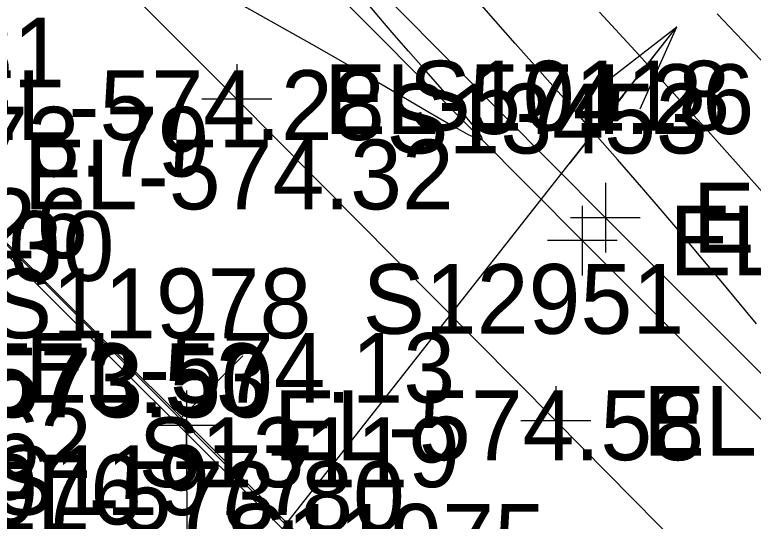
# Model space of a CAD drawing. Extents: x 1729869 to 1735532, y 648588 to 653771.
# Drawn here: x 1731079.5 to 1731121.87, y 652174.1 to 652203.16 of the extents above; entities that cross this region are included whole.
import ezdxf

# ---------------------------------------------------------------- set-up
doc = ezdxf.new("R2010")
doc.units = 0
for name, color, linetype in [('SURVEY - CENTERLINE - Preliminary', 7, 'Continuous'), ('SURVEY - CENTERLINE - Preliminary Text', 7, 'Continuous'), ('SURVEY - CONTOURS - Index with Text', 7, 'Continuous'), ('SURVEY - CONTOURS - Intermediate with optional Text', 7, 'Continuous'), ('SURVEY - DRAINAGE - Area Shapes', 7, 'Continuous'), ('SURVEY - DRAINAGE - Storm Sewer', 7, 'Continuous'), ('SURVEY - DTM - Breaklines', 7, 'Continuous'), ('SURVEY - DTM - Breaklines - Points - Elevations', 7, 'Continuous'), ('SURVEY - DTM - Breaklines - Points - Locators', 7, 'Continuous'), ('SURVEY - DTM - Breaklines - Points - Numbers', 7, 'Continuous'), ('SURVEY - TRAFFIC CONTROL - Pavement Marking - Points - Elevations', 7, 'Continuous'), ('SURVEY - TRAFFIC CONTROL - Pavement Marking - Points - Locators', 7, 'Continuous'), ('SURVEY - TRAFFIC CONTROL - Pavement Marking - Points - Numbers', 7, 'Continuous'), ('SURVEY - TRAFFIC CONTROL - Pavement Marking with Text', 7, 'Continuous'), ('SURVEY - TRANSPORTATION - Features', 7, 'Continuous'), ('SURVEY - TRANSPORTATION - Features - Points - Elevations', 7, 'Continuous'), ('SURVEY - TRANSPORTATION - Features - Points - Locators', 7, 'Continuous'), ('SURVEY - TRANSPORTATION - Features - Points - Numbers', 7, 'Continuous'), ('SURVEY - TRANSPORTATION - Roads', 7, 'Continuous'), ('SURVEY - TRANSPORTATION - Roads - Points - Elevations', 7, 'Continuous'), ('SURVEY - TRANSPORTATION - Roads - Points - Locators', 7, 'Continuous'), ('SURVEY - TRANSPORTATION - Roads - Points - Numbers', 7, 'Continuous')]:
    doc.layers.add(name, color=color, linetype=linetype)

msp = doc.modelspace()

# ---------------------------------------------------------------- linework, layer by layer
at = {"layer": 'SURVEY - CENTERLINE - Preliminary'}
msp.add_line((1730712.736, 652555.602), (1731137.475, 652131.737), dxfattribs=at)
at = {"layer": 'SURVEY - CENTERLINE - Preliminary Text'}
msp.add_line((1731089.067, 652180.045), (1731092.599, 652183.584), dxfattribs=at)
at = {"layer": 'SURVEY - CONTOURS - Index with Text'}
msp.add_lwpolyline([(1731122.069, 652185.428), (1731120.217, 652187.648), (1731118.893, 652189.226), (1731117.423, 652190.969), (1731116.295, 652192.297), (1731115.476, 652193.25), (1731114.086, 652194.853), (1731112.944, 652196.162), (1731111.578, 652197.715), (1731109.174, 652200.438), (1731108.223, 652201.514), (1731107.112, 652202.779), (1731103.806, 652206.565)], dxfattribs=at)
at = {"layer": 'SURVEY - CONTOURS - Intermediate with optional Text'}
for points in [[(1731092.494, 652203.744), (1731096.848, 652201.295), (1731098.282, 652200.48), (1731099.412, 652199.832), (1731100.728, 652199.068), (1731103.21, 652197.614), (1731103.8, 652197.27), (1731104.659, 652196.774), (1731105.082, 652196.535), (1731105.487, 652196.313), (1731105.731, 652196.187), (1731105.94, 652196.088), (1731106.109, 652196.021), (1731106.232, 652195.991), (1731106.303, 652196.003), (1731106.319, 652196.051), (1731106.295, 652196.133), (1731106.234, 652196.245), (1731106.141, 652196.384), (1731106.02, 652196.546), (1731105.875, 652196.729), (1731105.636, 652197.018), (1731105.366, 652197.336), (1731105.039, 652197.715), (1731104.319, 652198.535), (1731102.951, 652200.084), (1731102.096, 652201.062), (1731101.277, 652202.01), (1731100.394, 652203.046), (1731099.37, 652204.259)], [(1731122.564, 652192.814), (1731120.081, 652195.598), (1731119.291, 652196.474), (1731117.86, 652198.051), (1731116.37, 652199.697), (1731115.096, 652201.09), (1731113.057, 652203.314)], [(1731123.621, 652199.179), (1731121.261, 652201.672), (1731119.805, 652203.215)]]:
    msp.add_lwpolyline(points, dxfattribs=at)
at = {"layer": 'SURVEY - DRAINAGE - Area Shapes'}
msp.add_lwpolyline([(1731097.142, 652171.409), (1731011.148, 652256.97), (1730865.03, 652403.158), (1730749.606, 652518.939), (1730781.764, 652550.883), (1730851.291, 652571.58), (1730949.072, 652515.98), (1730982.838, 652438.563), (1731020.351, 652368.14), (1731165.291, 652192.393), (1731281.807, 652137.032), (1731316.797, 652088.672), (1731252.279, 652032.718), (1731179.777, 652109.245)], close=True, dxfattribs=at)
at = {"layer": 'SURVEY - DRAINAGE - Storm Sewer'}
for p, q in [((1731073.46, 652146.446), (1731117.494, 652202.462)), ((1731113.42, 652199.306), (1731117.494, 652202.462)), ((1731114.403, 652198.533), (1731117.494, 652202.462)), ((1731114.403, 652198.533), (1731117.494, 652202.462)), ((1731115.385, 652197.76), (1731117.494, 652202.462)), ((1731114.403, 652198.533), (1731111.311, 652194.603))]:
    msp.add_line(p, q, dxfattribs=at)
at = {"layer": 'SURVEY - DTM - Breaklines'}
msp.add_lwpolyline([(1731035.462, 652269.556), (1731036.254, 652268.75), (1731049.78, 652255.258), (1731071.01, 652234.055), (1731092.233, 652212.831), (1731113.392, 652191.515), (1731134.61, 652170.281), (1731155.653, 652148.89), (1731176.704, 652127.515), (1731197.722, 652105.922), (1731218.638, 652084.352), (1731239.234, 652062.543), (1731259.779, 652040.444), (1731279.977, 652018.028), (1731278.681, 652016.879)], dxfattribs=at)
at = {"layer": 'SURVEY - DTM - Breaklines - Points - Locators'}
for p, q in [((1731113.392, 652193.515), (1731113.392, 652189.515)), ((1731115.392, 652191.515), (1731111.392, 652191.515))]:
    msp.add_line(p, q, dxfattribs=at)
at = {"layer": 'SURVEY - TRAFFIC CONTROL - Pavement Marking - Points - Locators'}
for p, q in [((1731089.367, 652181.6), (1731089.367, 652177.6)), ((1731091.367, 652179.6), (1731087.367, 652179.6))]:
    msp.add_line(p, q, dxfattribs=at)
at = {"layer": 'SURVEY - TRAFFIC CONTROL - Pavement Marking with Text'}
msp.add_lwpolyline([(1731079.71, 652168.916), (1731089.439, 652169.453), (1731089.367, 652179.6)], dxfattribs=at)
at = {"layer": 'SURVEY - TRANSPORTATION - Features'}
msp.add_lwpolyline([(1731033.434, 652270.024), (1731034.936, 652267.426), (1731048.46, 652253.936), (1731069.689, 652232.733), (1731090.91, 652211.511), (1731112.063, 652190.199), (1731133.28, 652168.968), (1731154.322, 652147.578), (1731175.372, 652126.204), (1731196.374, 652104.628), (1731217.283, 652083.065), (1731237.88, 652061.256), (1731258.402, 652039.18), (1731278.681, 652016.879)], dxfattribs=at)
at = {"layer": 'SURVEY - TRANSPORTATION - Features - Points - Locators'}
for p, q in [((1731112.063, 652192.199), (1731112.063, 652188.199)), ((1731114.063, 652190.199), (1731110.063, 652190.199))]:
    msp.add_line(p, q, dxfattribs=at)
at = {"layer": 'SURVEY - TRANSPORTATION - Roads'}
for points in [[(1730831.15, 652458.88), (1730843.882, 652446.168), (1730863.714, 652426.414), (1730875.025, 652415.105), (1730899.039, 652391.043), (1730910.369, 652379.748), (1730935.764, 652354.333), (1730956.03, 652334.21), (1730971.982, 652318.295), (1730987.466, 652302.848), (1731007.326, 652283.108), (1731032.831, 652257.697), (1731045.572, 652244.982), (1731076.702, 652213.886), (1731092.244, 652198.318)], [(1731097.861, 652171.053), (1731071.042, 652197.973), (1731062.56, 652206.46), (1731042.759, 652226.258), (1731034.268, 652234.739), (1731025.766, 652243.207), (1731017.244, 652251.657), (1730998.779, 652269.963), (1730976.367, 652292.329), (1730961.856, 652306.785), (1730957.876, 652310.753), (1730953.651, 652315.013), (1730930.881, 652337.876), (1730922.712, 652345.955), (1730897.696, 652370.816), (1730890.153, 652378.304), (1730871.708, 652396.621), (1730863.262, 652405.143), (1730856.224, 652412.244), (1730837.876, 652430.653), (1730835.053, 652433.485), (1730822.235, 652446.112)], [(1731092.244, 652198.318), (1731110.548, 652179.854), (1731142.862, 652147.122), (1731152.688, 652137.151), (1731159.703, 652130.027), (1731177.944, 652111.504), (1731189.048, 652099.987), (1731201.505, 652086.997), (1731205.657, 652082.667), (1731240.089, 652046.42), (1731254.968, 652030.216), (1731269.804, 652013.975), (1731291.041, 651990.04)]]:
    msp.add_lwpolyline(points, dxfattribs=at)
at = {"layer": 'SURVEY - TRANSPORTATION - Roads - Points - Locators'}
for p, q in [((1731092.244, 652200.318), (1731092.244, 652196.318)), ((1731094.244, 652198.318), (1731090.244, 652198.318)), ((1731110.548, 652181.854), (1731110.548, 652177.854)), ((1731112.548, 652179.854), (1731108.548, 652179.854))]:
    msp.add_line(p, q, dxfattribs=at)

# ---------------------------------------------------------------- texts
at = {"layer": 'SURVEY - DTM - Breaklines - Points - Elevations'}
msp.add_text('EL-574.45', height=4, dxfattribs=at).set_placement((1731118.392, 652189.515))
at = {"layer": 'SURVEY - DTM - Breaklines - Points - Numbers'}
msp.add_text('S10118', height=4, dxfattribs=at).set_placement((1731102.105, 652196.515))
at = {"layer": 'SURVEY - TRAFFIC CONTROL - Pavement Marking - Points - Elevations'}
for s, p in [('EL-573.79', (1731065.988, 652193.875)), ('EL-574.32', (1731080.012, 652191.993)), ('EL-574.13', (1731080.088, 652180.894)), ('EL-573.53', (1731069.338, 652180.304)), ('EL-574.58', (1731094.367, 652177.6))]:
    msp.add_text(s, height=4, dxfattribs=at).set_placement(p)
at = {"layer": 'SURVEY - TRAFFIC CONTROL - Pavement Marking - Points - Numbers'}
for s, p in [('S11981', (1731063.93, 652198.993)), ('S11980', (1731063.675, 652187.894)), ('S11978', (1731078.08, 652184.6)), ('S11977', (1731078.199, 652174.453)), ('S11976', (1731068.36, 652173.916)), ('S11975', (1731091.537, 652171.091))]:
    msp.add_text(s, height=4, dxfattribs=at).set_placement(p)
at = {"layer": 'SURVEY - TRANSPORTATION - Features - Points - Elevations'}
msp.add_text('EL-574.12', height=4, dxfattribs=at).set_placement((1731117.063, 652188.199))
at = {"layer": 'SURVEY - TRANSPORTATION - Features - Points - Numbers'}
msp.add_text('S13453', height=4, dxfattribs=at).set_placement((1731100.823, 652195.199))
at = {"layer": 'SURVEY - TRANSPORTATION - Roads - Points - Elevations'}
for s, p in [('EL-574.26', (1731097.244, 652196.318)), ('EL-574.28', (1731076.042, 652195.973)), ('EL-573.26', (1731059.02, 652189.192)), ('EL-573.30', (1731060.535, 652187.887)), ('EL-573.50', (1731069.626, 652180.057)), ('EL-574.65', (1731115.548, 652177.854)), ('EL-573.80', (1731077.201, 652173.531))]:
    msp.add_text(s, height=4, dxfattribs=at).set_placement(p)
at = {"layer": 'SURVEY - TRANSPORTATION - Roads - Points - Numbers'}
for s, p in [('S12951', (1731099.466, 652184.854)), ('S13062', (1731065.474, 652176.579)), ('S13119', (1731086.606, 652176.053))]:
    msp.add_text(s, height=4, dxfattribs=at).set_placement(p)

doc.saveas('drawing.dxf')
